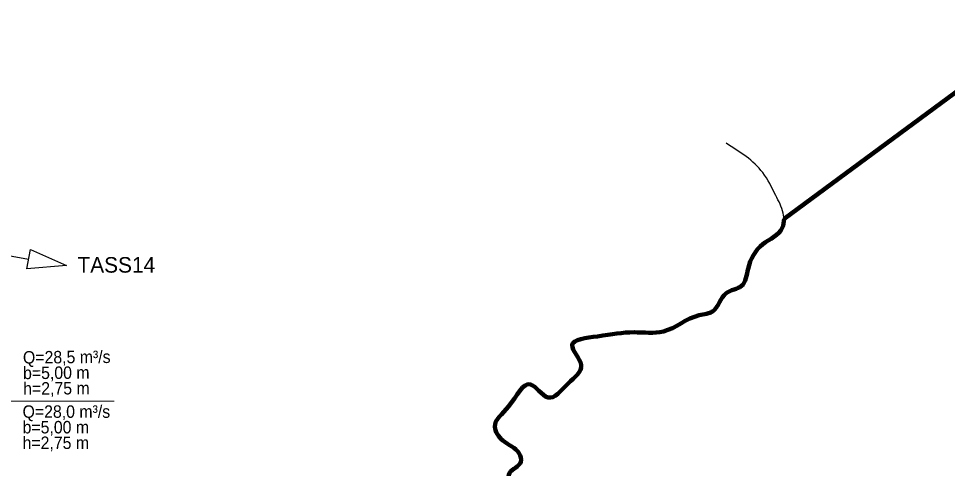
# Model space of a CAD drawing. Extents: x -1643653 to 4543381, y 1624270 to 13878484.
# Drawn here: x 655421 to 685215, y 8956510 to 8970948 of the extents above; entities that cross this region are included whole.
import ezdxf
from ezdxf.enums import TextEntityAlignment as Align

# ---------------------------------------------------------------- set-up
doc = ezdxf.new("R2010")
doc.units = 0
doc.header["$LTSCALE"] = 160
for name, color, linetype, lineweight in [('24', 7, 'Continuous', 25), ('50', 7, 'Continuous', 13), ('53', 7, 'Continuous', 106), ('54', 7, 'Continuous', 25), ('60', 7, 'Continuous', 13)]:
    doc.layers.add(name, color=color, linetype=linetype, lineweight=lineweight)

msp = doc.modelspace()

# ---------------------------------------------------------------- linework, layer by layer
at = {"layer": '24'}
msp.add_spline([(665209.5, 8949437.1), (665261.8, 8949907.3), (665888.8, 8950560.5), (666750.9, 8951187.5), (667665.3, 8951814.5), (668344.5, 8952363.1), (668788.7, 8952911.7), (669180.6, 8953564.9), (669154.4, 8954270.2), (669755.3, 8954662.1), (670486.8, 8955027.9), (671218.3, 8955785.5), (671166.1, 8956360.3), (671531.8, 8956726), (671479.6, 8956987.3), (670957.1, 8957405.3), (670695.8, 8957849.4), (671139.9, 8958502.5), (671845.3, 8959207.9), (672394, 8958789.9), (673047.1, 8959234), (673465.1, 8959834.9), (673177.7, 8960461.9), (673987.6, 8960749.3), (675163.2, 8960879.9), (676103.7, 8960906.1), (677253.2, 8961428.6), (677697.4, 8961559.2), (678115.4, 8962133.9), (678611.8, 8962369.1), (678820.8, 8962919.9), (679291, 8963704.1), (679918, 8964226.8), (679944.1, 8964697.3), (679709, 8965272.3), (679291, 8966004.2), (678115.4, 8966945.2)], degree=3, dxfattribs=at)
at = {"layer": '50'}
msp.add_spline([(653034.2, 8958706.4), (655219.8, 8958670.4), (658484, 8958670.4)], degree=3, dxfattribs=at)
at = {"layer": '53'}
msp.add_line((687996.5, 8970447.8), (679978.5, 8964524.9), dxfattribs=at)
msp.add_spline([(671243.6, 8955851), (671166.1, 8956360.3), (671531.8, 8956726), (671479.6, 8956987.3), (670957.1, 8957405.3), (670695.8, 8957849.4), (671139.9, 8958502.5), (671845.3, 8959207.9), (672394, 8958789.9), (673047.1, 8959234), (673465.1, 8959834.9), (673177.7, 8960461.9), (673987.6, 8960749.3), (675163.2, 8960879.9), (676103.7, 8960906.1), (677253.2, 8961428.6), (677697.4, 8961559.2), (678115.4, 8962133.9), (678611.8, 8962369.1), (678820.8, 8962919.9), (679291, 8963704.1), (679918, 8964226.8), (679978.5, 8964524.9)], degree=3, dxfattribs=at)
at = {"layer": '54'}
msp.add_line((654530.6, 8963451.3), (655740.7, 8963224.8), dxfattribs=at)
msp.add_lwpolyline([(655798.8, 8963535.2), (656954.9, 8963020.3), (655682.6, 8962914.5)], close=True, dxfattribs=at)
at = {"layer": '60', "lineweight": 25}
msp.add_spline([(814781, 9009175.5), (814787.2, 9009173.4), (814796.9, 9009173.4), (814799.4, 9009172.4), (814805.1, 9009174.5), (814805.6, 9009176.5), (814811.7, 9009179.5), (814811.7, 9009179.5), (814801.5, 9009181), (814790.7, 9009181.5), (814784.1, 9009183.1), (814777.4, 9009185.1), (814778.4, 9009175.5)], degree=3, dxfattribs=at)

# ---------------------------------------------------------------- texts
at = {"layer": '50', "width": 0.95}
for s, p in [('Q=28,5 m³/s', (655562.8, 8959874.7)), ('b=5,00 m', (655566.2, 8959374.7)), ('h=2,75 m', (655569.5, 8958874.7))]:
    msp.add_text(s, height=400, rotation=0.387, dxfattribs=at).set_placement(p)
for s, p in [('Q=28,0 m³/s', (655549, 8958134.2)), ('b=5,00 m', (655549, 8957634.2)), ('h=2,75 m', (655549, 8957134.2))]:
    msp.add_text(s, height=400, dxfattribs=at).set_placement(p)
at = {"layer": '54'}
msp.add_text('TASS14', height=500, dxfattribs=at).set_placement((658556.3, 8962793.4), align=Align.CENTER)

doc.saveas('drawing.dxf')
